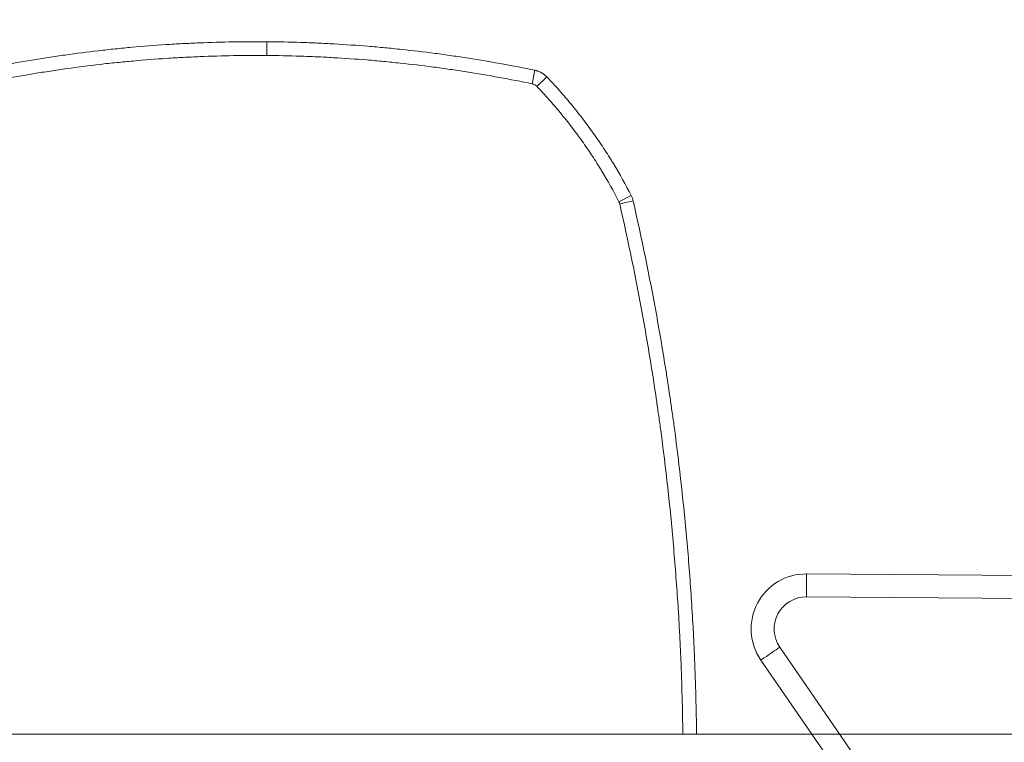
# Model space of a CAD drawing. Header units: millimetres. Extents: x 0 to 594, y 0 to 420.
# Tile 367 of 915: x 258 to 269, y 166 to 174. Entities that reach past the tile are written whole.
import ezdxf

# ---------------------------------------------------------------- set-up
doc = ezdxf.new("R2010")
doc.units = ezdxf.units.MM
doc.layers.add('1', color=7, linetype='Continuous', true_color=0xffffff)
doc.styles.add('Arial Unicode MS', font='txt')
doc.dimstyles.get("Standard").update_dxf_attribs({"dimtxt": 0.18, "dimasz": 0.18, "dimexe": 0.18, "dimexo": 0.0625, "dimgap": 0.09, "dimtad": 0, "dimtih": 1, "dimtoh": 1, "dimdec": 4, "dimzin": 0, "dimdsep": 46, "dimtxsty": 'Standard', "dimcen": 0.09, "dimadec": 0, "dimazin": 0, "dimtfac": 1, "dimtdec": 4, "dimtofl": 0, "dimtmove": 0, "dimatfit": 3, "dimfxl": 0, "dimtolj": 1, "dimtzin": 0, "dimarcsym": 0})

# ---------------------------------------------------------------- blocks, each defined once
blk = doc.blocks.new('_U5')
at = {"layer": '1', "color": 18, "lineweight": 13}
for p, q in [((368.285, 138.212), (368.285, 195.318)), ((252.793, 193.318), (288.308, 193.318)), ((368.285, 193.318), (332.769, 193.318))]:
    blk.add_line(p, q, dxfattribs=at)
at = {"layer": '1', "color": 18}
for points in [[(252.793, 193.318), (256.293, 194.256), (256.293, 192.38)], [(368.285, 193.318), (364.785, 192.38), (364.785, 194.256)]]:
    blk.add_solid(points, dxfattribs=at)
at = {"layer": '1', "color": 18, "linetype": 'Continuous', "lineweight": 13, "char_height": 2.5, "attachment_point": 7, "line_spacing_factor": 1.047437, "style": 'Arial Unicode MS'}
for s, insert in [('\\fArial Unicode MS|b0|i0;\\W1.0000;LCG (DRY WEIGHT)', (298.988, 191.435)), ('\\fArial Unicode MS|b0|i0;\\W1.0000;2.31', (289.941, 191.435))]:
    blk.add_mtext(s, dxfattribs=dict(at, insert=insert))
blk = doc.blocks.new('_U8')
at = {"layer": '1', "color": 18, "lineweight": 13}
for p, q in [((263.29, 221.353), (395.392, 221.353)), ((393.392, 221.353), (393.392, 172.355)), ((393.392, 113.81), (393.392, 162.807)), ((351.606, 113.81), (395.392, 113.81))]:
    blk.add_line(p, q, dxfattribs=at)
at = {"layer": '1', "color": 18}
for points in [[(393.392, 221.353), (394.33, 217.853), (392.455, 217.853)], [(393.392, 113.81), (392.455, 117.31), (394.33, 117.31)]]:
    blk.add_solid(points, dxfattribs=at)
at = {"layer": '1', "color": 18, "linetype": 'Continuous', "lineweight": 13, "char_height": 2.5, "attachment_point": 7, "rotation": 90, "line_spacing_factor": 1.047437, "style": 'Arial Unicode MS'}
for s, insert in [('\\fArial Unicode MS|b0|i0;\\W1.0000;LIFTING STROPS EYE*', (400.564, 148.8)), ('\\fArial Unicode MS|b0|i0;\\W1.0000;2.15', (395.52, 164.42))]:
    blk.add_mtext(s, dxfattribs=dict(at, insert=insert))
blk = doc.blocks.new('_U9')
at = {"layer": '1', "color": 18, "lineweight": 13}
for p, q in [((203.379, 192.865), (47.97, 192.865)), ((49.97, 192.865), (49.97, 158.43)), ((49.97, 113.571), (49.97, 148.883)), ((351.63, 113.571), (47.97, 113.571))]:
    blk.add_line(p, q, dxfattribs=at)
at = {"layer": '1', "color": 18}
for points in [[(49.97, 192.865), (50.908, 189.365), (49.033, 189.365)], [(49.97, 113.571), (49.033, 117.071), (50.908, 117.071)]]:
    blk.add_solid(points, dxfattribs=at)
at = {"layer": '1', "color": 18, "linetype": 'Continuous', "lineweight": 13, "insert": (52.098, 150.495), "char_height": 2.5, "attachment_point": 7, "rotation": 90, "line_spacing_factor": 1.047437, "style": 'Arial Unicode MS'}
blk.add_mtext('\\fArial Unicode MS|b0|i0;\\W1.0000;1.59', dxfattribs=at)
blk = doc.blocks.new('_U10')
at = {"layer": '1', "color": 18, "lineweight": 13}
for p, q in [((100.929, 177.339), (56.189, 177.339)), ((58.189, 177.339), (58.189, 150.229)), ((58.189, 113.571), (58.189, 140.681)), ((351.63, 113.571), (56.189, 113.571))]:
    blk.add_line(p, q, dxfattribs=at)
at = {"layer": '1', "color": 18}
for points in [[(58.189, 177.339), (59.127, 173.839), (57.251, 173.839)], [(58.189, 113.571), (57.251, 117.071), (59.127, 117.071)]]:
    blk.add_solid(points, dxfattribs=at)
at = {"layer": '1', "color": 18, "linetype": 'Continuous', "lineweight": 13, "insert": (60.317, 142.294), "char_height": 2.5, "attachment_point": 7, "rotation": 90, "line_spacing_factor": 1.047437, "style": 'Arial Unicode MS'}
blk.add_mtext('\\fArial Unicode MS|b0|i0;\\W1.0000;1.28', dxfattribs=at)

msp = doc.modelspace()

# ---------------------------------------------------------------- linework, layer by layer
at = {"layer": '1', "color": 155, "linetype": 'Continuous', "lineweight": 13}
for p, q in [((260.678, 173.663), (260.677, 173.513)), ((263.6, 173.352), (263.57, 173.205)), ((263.73, 173.28), (263.621, 173.176)), ((264.65, 171.987), (264.517, 171.919)), ((264.671, 171.929), (264.525, 171.896)), ((278.006, 167.523), (266.561, 167.614)), ((266.27, 167.066), (268.313, 164.098)), ((266.064, 166.924), (266.063, 166.924)), ((268.107, 163.957), (266.064, 166.924))]:
    msp.add_line(p, q, dxfattribs=at)
at = {"layer": '1', "color": 155, "linetype": 'Continuous', "lineweight": 18}
for p, q in [((266.562, 167.864), (266.563, 167.864)), ((266.563, 167.864), (278.008, 167.773)), ((266.063, 166.924), (266.619, 166.117)), ((254.606, 166.117), (277.269, 166.117))]:
    msp.add_line(p, q, dxfattribs=at)
for major_axis, start_param, end_param in [((0.005, 0.6), 0, 2.181662), ((-0.005, -0.6), 3.141593, 5.323254)]:
    msp.add_ellipse((266.558, 167.264), major_axis=major_axis, ratio=1, start_param=start_param, end_param=end_param, dxfattribs=at)
at = {"layer": '1', "color": 155, "linetype": 'Continuous', "lineweight": 13}
for centre, major_axis, ratio, start_param, end_param in [((266.561, 167.614), (0.002, 0.25), 0.000417, 4.712389, 6.283185), ((266.559, 167.264), (0.003, 0.35), 1, 0, 2.181662), ((266.27, 167.066), (-0.206, -0.142), 0.000239, 0.000341, 1.571138)]:
    msp.add_ellipse(centre, major_axis=major_axis, ratio=ratio, start_param=start_param, end_param=end_param, dxfattribs=at)
at = {"layer": '1', "color": 155, "linetype": 'Continuous', "lineweight": 18}
for points, knots in [([(257.751, 173.398), (257.872, 173.421), (257.992, 173.443), (258.174, 173.473), (258.265, 173.487), (258.356, 173.501), (258.416, 173.51), (258.447, 173.514), (258.598, 173.535), (258.72, 173.551), (258.903, 173.572), (258.994, 173.582), (259.086, 173.591), (259.147, 173.597), (259.177, 173.6), (259.33, 173.614), (259.452, 173.623), (259.636, 173.635), (259.697, 173.639), (259.82, 173.645), (259.881, 173.648), (260.187, 173.661), (260.432, 173.665), (260.678, 173.663)], [0, 0, 0, 0, 0.125, 0.125, 0.1875, 0.21875, 0.21875, 0.25, 0.25, 0.375, 0.375, 0.4375, 0.46875, 0.46875, 0.5, 0.5, 0.625, 0.625, 0.6875, 0.6875, 0.75, 0.75, 1, 1, 1, 1]), ([(260.678, 173.663), (260.8, 173.662), (260.923, 173.659), (261.107, 173.653), (261.199, 173.65), (261.291, 173.645), (261.352, 173.642), (261.383, 173.641), (261.536, 173.632), (261.658, 173.623), (261.841, 173.609), (261.933, 173.6), (262.024, 173.592), (262.086, 173.585), (262.116, 173.582), (262.268, 173.566), (262.39, 173.552), (262.573, 173.528), (262.633, 173.519), (262.755, 173.502), (262.815, 173.493), (263.118, 173.445), (263.36, 173.401), (263.6, 173.352)], [0, 0, 0, 0, 0.125, 0.125, 0.1875, 0.21875, 0.21875, 0.25, 0.25, 0.375, 0.375, 0.4375, 0.46875, 0.46875, 0.5, 0.5, 0.625, 0.625, 0.6875, 0.6875, 0.75, 0.75, 1, 1, 1, 1]), ([(263.6, 173.352), (263.601, 173.351), (263.603, 173.351), (263.606, 173.35), (263.611, 173.349), (263.615, 173.348), (263.621, 173.346), (263.624, 173.345), (263.63, 173.343), (263.633, 173.342), (263.648, 173.337), (263.659, 173.332), (263.673, 173.324), (263.676, 173.323), (263.68, 173.32), (263.681, 173.319), (263.684, 173.318), (263.69, 173.313), (263.697, 173.309), (263.712, 173.297), (263.721, 173.289), (263.73, 173.28)], [0, 0, 0, 0, 0.03125, 0.03125, 0.0625, 0.125, 0.125, 0.1875, 0.1875, 0.25, 0.25, 0.5, 0.5, 0.5625, 0.5625, 0.59375, 0.59375, 0.625, 0.75, 0.75, 1, 1, 1, 1]), ([(263.73, 173.28), (263.776, 173.232), (263.821, 173.183), (263.887, 173.109), (263.909, 173.084), (263.941, 173.046), (263.952, 173.034), (263.973, 173.008), (264.026, 172.945), (264.078, 172.88), (264.139, 172.801), (264.159, 172.774), (264.198, 172.721), (264.218, 172.694), (264.275, 172.613), (264.313, 172.558), (264.368, 172.475), (264.395, 172.434), (264.421, 172.391), (264.439, 172.363), (264.447, 172.349), (264.525, 172.221), (264.59, 172.106), (264.65, 171.987)], [0, 0, 0, 0, 0.125, 0.125, 0.1875, 0.1875, 0.21875, 0.21875, 0.25, 0.375, 0.375, 0.4375, 0.4375, 0.5, 0.5, 0.625, 0.625, 0.6875, 0.71875, 0.71875, 0.75, 0.75, 1, 1, 1, 1]), ([(264.65, 171.987), (264.652, 171.983), (264.655, 171.978), (264.659, 171.969), (264.661, 171.964), (264.664, 171.954), (264.666, 171.949), (264.669, 171.939), (264.67, 171.934), (264.671, 171.929)], [0, 0, 0, 0, 0.25, 0.25, 0.5, 0.5, 0.75, 0.75, 1, 1, 1, 1]), ([(264.671, 171.929), (264.765, 171.519), (264.849, 171.107), (264.962, 170.487), (264.997, 170.28), (265.046, 169.968), (265.07, 169.812), (265.092, 169.656), (265.107, 169.552), (265.114, 169.5), (265.177, 169.031), (265.223, 168.613), (265.278, 167.985), (265.294, 167.776), (265.314, 167.461), (265.324, 167.304), (265.332, 167.146), (265.336, 167.041), (265.339, 166.988), (265.352, 166.663), (265.36, 166.39), (265.363, 166.117)], [0, 0, 0, 0, 0.215077, 0.215077, 0.322615, 0.322615, 0.376385, 0.403269, 0.403269, 0.430154, 0.430154, 0.645231, 0.645231, 0.752769, 0.752769, 0.806538, 0.833423, 0.833423, 0.860308, 0.860308, 1, 1, 1, 1])]:
    msp.add_open_spline(points, degree=3, knots=knots, dxfattribs=at)
at = {"layer": '1', "color": 155, "linetype": 'Continuous', "lineweight": 13}
for points, knots in [([(260.677, 173.513), (260.434, 173.515), (260.191, 173.511), (259.888, 173.498), (259.827, 173.495), (259.706, 173.489), (259.524, 173.478), (259.342, 173.464), (259.191, 173.45), (259.161, 173.448), (259.101, 173.442), (259.01, 173.433), (258.799, 173.41), (258.618, 173.387), (258.468, 173.366), (258.438, 173.361), (258.378, 173.352), (258.288, 173.339), (258.078, 173.306), (257.898, 173.274), (257.779, 173.251)], [0, 0, 0, 0, 0.25, 0.25, 0.3125, 0.3125, 0.375, 0.5, 0.5, 0.53125, 0.53125, 0.5625, 0.625, 0.75, 0.75, 0.78125, 0.78125, 0.8125, 0.875, 1, 1, 1, 1]), ([(263.57, 173.205), (263.332, 173.254), (263.093, 173.297), (262.793, 173.344), (262.733, 173.353), (262.613, 173.371), (262.432, 173.396), (262.251, 173.417), (262.1, 173.433), (262.07, 173.436), (262.01, 173.442), (261.919, 173.451), (261.708, 173.47), (261.526, 173.482), (261.374, 173.491), (261.344, 173.493), (261.283, 173.496), (261.192, 173.5), (260.98, 173.508), (260.798, 173.512), (260.677, 173.513)], [0, 0, 0, 0, 0.25, 0.25, 0.3125, 0.3125, 0.375, 0.5, 0.5, 0.53125, 0.53125, 0.5625, 0.625, 0.75, 0.75, 0.78125, 0.78125, 0.8125, 0.875, 1, 1, 1, 1]), ([(263.621, 173.176), (263.618, 173.18), (263.614, 173.183), (263.608, 173.188), (263.606, 173.189), (263.603, 173.191), (263.602, 173.192), (263.6, 173.193), (263.599, 173.194), (263.593, 173.197), (263.589, 173.199), (263.583, 173.201), (263.582, 173.202), (263.579, 173.202), (263.578, 173.203), (263.574, 173.204), (263.572, 173.204), (263.57, 173.205)], [0, 0, 0, 0, 0.25, 0.25, 0.375, 0.375, 0.4375, 0.4375, 0.5, 0.5, 0.75, 0.75, 0.8125, 0.8125, 0.875, 0.875, 1, 1, 1, 1]), ([(264.517, 171.919), (264.458, 172.034), (264.395, 172.147), (264.319, 172.271), (264.311, 172.284), (264.294, 172.312), (264.268, 172.353), (264.242, 172.394), (264.189, 172.474), (264.152, 172.528), (264.096, 172.606), (264.077, 172.633), (264.039, 172.684), (264.019, 172.71), (263.96, 172.787), (263.92, 172.837), (263.869, 172.899), (263.858, 172.912), (263.838, 172.937), (263.827, 172.949), (263.796, 172.986), (263.774, 173.01), (263.71, 173.082), (263.666, 173.129), (263.621, 173.176)], [0, 0, 0, 0, 0.25, 0.25, 0.28125, 0.28125, 0.3125, 0.375, 0.375, 0.5, 0.5, 0.5625, 0.5625, 0.625, 0.625, 0.75, 0.75, 0.78125, 0.78125, 0.8125, 0.8125, 0.875, 0.875, 1, 1, 1, 1]), ([(265.213, 166.117), (265.21, 166.388), (265.202, 166.659), (265.189, 166.982), (265.187, 167.034), (265.182, 167.139), (265.174, 167.295), (265.165, 167.452), (265.144, 167.765), (265.128, 167.973), (265.074, 168.598), (265.028, 169.013), (264.965, 169.48), (264.958, 169.531), (264.943, 169.635), (264.921, 169.79), (264.898, 169.945), (264.849, 170.255), (264.814, 170.461), (264.702, 171.078), (264.618, 171.488), (264.525, 171.896)], [0, 0, 0, 0, 0.139438, 0.139438, 0.166331, 0.166331, 0.193223, 0.247008, 0.247008, 0.354578, 0.354578, 0.569719, 0.569719, 0.596612, 0.596612, 0.623504, 0.677289, 0.677289, 0.784859, 0.784859, 1, 1, 1, 1])]:
    msp.add_open_spline(points, degree=3, knots=knots, dxfattribs=at)
msp.add_open_spline([(264.525, 171.896), (264.523, 171.904), (264.52, 171.912), (264.517, 171.919)], degree=3, dxfattribs=at)

# ---------------------------------------------------------------- dimensions: what is measured, and where the dimension line sits
at = {"layer": '1', "color": 18, "linetype": 'Continuous', "lineweight": 13}
dim = msp.add_linear_dim(base=(252.793, 193.318), p1=(368.285, 138.212), p2=(252.793, 221.353), text=' <> \\fArial Unicode MS|b0|i0;\\C18;{\\H1.00x;\\fArial Unicode MS|b0|i0;LCG (DRY WEIGHT)\\fArial Unicode MS|b0|i0;}\\C18;', dimstyle='Standard', override={"dimtxt": 2.5, "dimasz": 3.5, "dimexe": 2, "dimexo": 0, "dimgap": 1.5, "dimtih": 0, "dimtoh": 0, "dimdec": 2, "dimlfac": 0.02, "dimzin": 8, "dimdsep": 46, "dimlunit": 2, "dimtxsty": 'Arial Unicode MS', "dimsah": 1, "dimse1": 0, "dimse2": 0, "dimsd1": 0, "dimsd2": 0, "dimclrd": 18, "dimclre": 18, "dimclrt": 18, "dimtol": 0, "dimtm": -0.1, "dimtfac": 1.4, "dimtdec": 2, "dimtofl": 1, "dimtmove": 0, "dimtzin": 8, "dimlwd": 13, "dimlwe": 13}, dxfattribs=at)
dim.commit()
dim.dimension.update_dxf_attribs({"geometry": '_U5', "text_midpoint": (310.539, 193.318), "dimtype": 160})
dim = msp.add_linear_dim(base=(393.392, 113.81), p1=(252.793, 221.353), p2=(351.606, 113.81), angle=90, text=' <> \\P\\fArial Unicode MS|b0|i0;\\C18;{\\H1.00x;\\fArial Unicode MS|b0|i0;LIFTING STROPS EYE*\\fArial Unicode MS|b0|i0;}\\C18;', dimstyle='Standard', override={"dimtxt": 2.5, "dimasz": 3.5, "dimexe": 2, "dimexo": 0, "dimgap": 1.5, "dimtih": 0, "dimtoh": 0, "dimdec": 2, "dimlfac": 0.02, "dimzin": 8, "dimdsep": 46, "dimlunit": 2, "dimtxsty": 'Arial Unicode MS', "dimsah": 1, "dimse1": 0, "dimse2": 0, "dimsd1": 0, "dimsd2": 0, "dimclrd": 18, "dimclre": 18, "dimclrt": 18, "dimtol": 0, "dimtm": -0.1, "dimtfac": 1.4, "dimtdec": 2, "dimtofl": 1, "dimtmove": 0, "dimtzin": 8, "dimlwd": 13, "dimlwe": 13}, dxfattribs=at)
dim.commit()
dim.dimension.update_dxf_attribs({"geometry": '_U8', "text_midpoint": (393.392, 167.581), "dimtype": 160})
for base, p1, p2, picture, middle in [((49.97, 113.571), (203.379, 192.865), (351.63, 113.571), '_U9', (49.97, 153.657)), ((58.189, 177.339), (351.63, 113.571), (100.929, 177.339), '_U10', (58.189, 145.455))]:
    dim = msp.add_linear_dim(base=base, p1=p1, p2=p2, angle=90, dimstyle='Standard', override={"dimtxt": 2.5, "dimasz": 3.5, "dimexe": 2, "dimexo": 0, "dimgap": 1.5, "dimtih": 0, "dimtoh": 0, "dimdec": 2, "dimlfac": 0.02, "dimzin": 8, "dimdsep": 46, "dimlunit": 2, "dimtxsty": 'Arial Unicode MS', "dimsah": 1, "dimse1": 0, "dimse2": 0, "dimsd1": 0, "dimsd2": 0, "dimclrd": 18, "dimclre": 18, "dimclrt": 18, "dimtol": 0, "dimtm": -0.1, "dimtfac": 1.4, "dimtdec": 2, "dimtofl": 1, "dimtmove": 0, "dimtzin": 8, "dimlwd": 13, "dimlwe": 13}, dxfattribs=at)
    dim.commit()
    dim.dimension.update_dxf_attribs({"geometry": picture, "text_midpoint": middle, "dimtype": 160})

doc.saveas('drawing.dxf')
